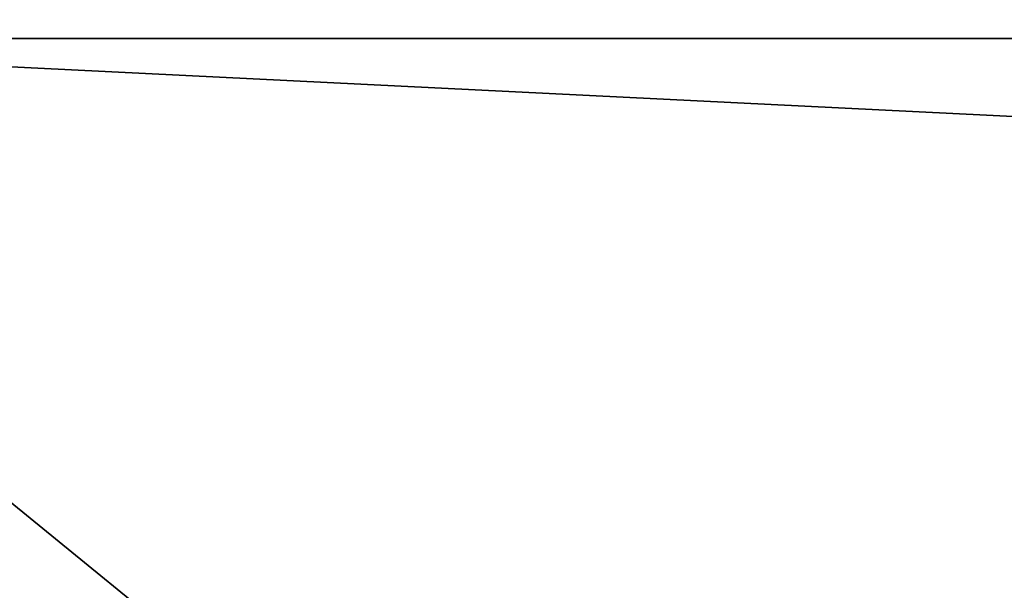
# Model space of a CAD drawing. Header units: millimetres. Extents: x -522 to 188, y -54 to 63.
# Tile 283 of 656: x -4.2735 to -4.2165, y -36.7669 to -36.7338. Entities that reach past the tile are written whole.
import ezdxf

# ---------------------------------------------------------------- set-up
doc = ezdxf.new("R2010")
doc.units = ezdxf.units.MM
doc.header["$LTSCALE"] = 65.185185
for name, color, linetype in [('1', 7, 'CONTINUOUS'), ('2', 7, 'CONTINUOUS'), ('8', 7, 'CONTINUOUS'), ('9', 7, 'CONTINUOUS')]:
    doc.layers.add(name, color=color, linetype=linetype)

msp = doc.modelspace()

# ---------------------------------------------------------------- linework, layer by layer
at = {"layer": '1', "color": 7, "linetype": 'CONTINUOUS'}
for points in [[(-4.178713, 23, -12.310092), (-4.974943, -36.8, -12.010406), (-4.949747, 4.846688, -12.020815), (-4.178713, 23, -12.310092)], [(-4.974943, -36.8, -12.010406), (-4.178713, 23, -12.310092), (-4.178775, -36.8, -12.310068), (-4.974943, -36.8, -12.010406)]]:
    msp.add_3dface(points, dxfattribs=at)
at = {"layer": '2', "color": 7, "linetype": 'CONTINUOUS'}
for points in [[(-4.178775, -36.8, 12.310068), (-4.974885, 23, 12.010434), (-4.974943, -36.8, 12.010406), (-4.178775, -36.8, 12.310068)], [(-4.178713, 23, 12.310092), (-4.974885, 23, 12.010434), (-4.178775, -36.8, 12.310068), (-4.178713, 23, 12.310092)]]:
    msp.add_3dface(points, dxfattribs=at)
at = {"layer": '8', "color": 3, "linetype": 'CONTINUOUS'}
for points in [[(-3.653174, -36.685288, -10.761903), (-4.307037, -36.734931, -10.398108), (-4.349214, -36.685288, -10.499932), (-3.653174, -36.685288, -10.761903)], [(-3.617747, -36.734931, -10.657538), (-4.307037, -36.734931, -10.398108), (-3.653174, -36.685288, -10.761903), (-3.617747, -36.734931, -10.657538)], [(-4.262876, -36.770913, -10.291494), (-4.926845, -36.770913, -9.990654), (-4.307037, -36.734931, -10.398108), (-4.262876, -36.770913, -10.291494)], [(-3.617747, -36.734931, -10.657538), (-4.262876, -36.770913, -10.291494), (-4.307037, -36.734931, -10.398108), (-3.617747, -36.734931, -10.657538)], [(-3.580653, -36.770913, -10.548265), (-4.262876, -36.770913, -10.291494), (-3.617747, -36.734931, -10.657538), (-3.580653, -36.770913, -10.548265)]]:
    msp.add_3dface(points, dxfattribs=at)
at = {"layer": '9', "color": 3, "linetype": 'CONTINUOUS'}
for points in [[(-4.307037, -36.734931, 10.398108), (-3.617747, -36.734931, 10.657538), (-4.349214, -36.685288, 10.499932), (-4.307037, -36.734931, 10.398108)], [(-4.349214, -36.685288, 10.499932), (-3.617747, -36.734931, 10.657538), (-3.653174, -36.685288, 10.761903), (-4.349214, -36.685288, 10.499932)], [(-4.926845, -36.770913, 9.990654), (-4.262876, -36.770913, 10.291494), (-4.977884, -36.734931, 10.094151), (-4.926845, -36.770913, 9.990654)], [(-4.977884, -36.734931, 10.094151), (-4.262876, -36.770913, 10.291494), (-4.307037, -36.734931, 10.398108), (-4.977884, -36.734931, 10.094151)], [(-4.262876, -36.770913, 10.291494), (-3.580653, -36.770913, 10.548265), (-4.307037, -36.734931, 10.398108), (-4.262876, -36.770913, 10.291494)], [(-4.307037, -36.734931, 10.398108), (-3.580653, -36.770913, 10.548265), (-3.617747, -36.734931, 10.657538), (-4.307037, -36.734931, 10.398108)]]:
    msp.add_3dface(points, dxfattribs=at)

doc.saveas('drawing.dxf')
